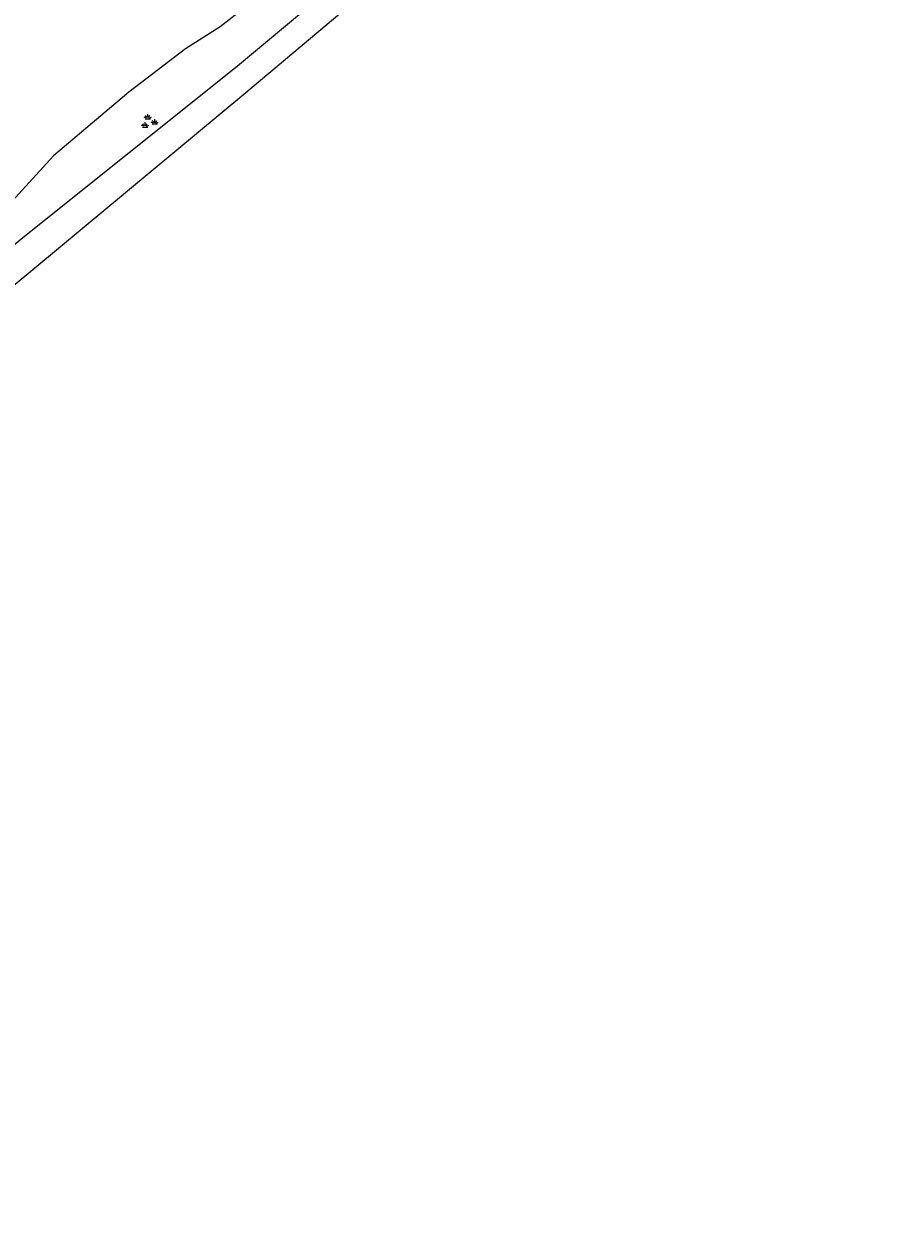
# Model space of a CAD drawing. Extents: x 135999 to 138000, y 396000 to 398501.
# Drawn here: x 136531 to 136574.6, y 397034.1 to 397094.7 of the extents above; entities that cross this region are included whole.
import ezdxf

# ---------------------------------------------------------------- set-up
doc = ezdxf.new("R2010")
doc.units = 0
for name, color, linetype in [('gg-knt-onverhard', 7, 'Continuous'), ('gg-kntw-bovenkant insteek waterloop', 7, 'Continuous'), ('gt-symb-groenvak', 7, 'Continuous')]:
    doc.layers.add(name, color=color, linetype=linetype)

# ---------------------------------------------------------------- blocks, each defined once
blk = doc.blocks.new('gt0-GRVAK')
at = {"layer": 'gt-symb-groenvak'}
for p, q in [((-0.11, 0.189), (-0.228, 0.24)), ((-0.182, 0.153), (0.088, 0.153)), ((-0.091, 0.211), (-0.156, 0.322)), ((-0.047, 0.214), (-0.047, 0.393)), ((-0.004, 0.211), (0.061, 0.322)), ((0.015, 0.189), (0.133, 0.24)), ((0.262, -0.052), (0.197, 0.059)), ((0.305, -0.049), (0.305, 0.13)), ((0.349, -0.052), (0.414, 0.059)), ((-0.245, -0.228), (-0.363, -0.177)), ((-0.318, -0.264), (-0.047, -0.264)), ((-0.226, -0.206), (-0.291, -0.095)), ((-0.183, -0.203), (-0.183, -0.024)), ((-0.139, -0.206), (-0.074, -0.095)), ((-0.12, -0.228), (-0.002, -0.177)), ((0.243, -0.074), (0.125, -0.023)), ((0.17, -0.11), (0.441, -0.11)), ((0.368, -0.074), (0.486, -0.023))]:
    blk.add_line(p, q, dxfattribs=at)

msp = doc.modelspace()

# ---------------------------------------------------------------- linework, layer by layer
at = {"layer": 'gg-knt-onverhard'}
for points in [[(136542.713, 397095.885), (136540.969, 397094.51), (136539.207, 397093.382), (136536.339, 397091.195)], [(136536.339, 397091.195), (136532.531, 397087.968), (136529.702, 397084.901), (136517.903, 397074.57), (136500, 397059.911), (136482.274, 397045.77), (136468.353, 397034.402)]]:
    msp.add_lwpolyline(points, dxfattribs=at)
at = {"layer": 'gg-kntw-bovenkant insteek waterloop'}
for points in [[(136473.517, 397034.08), (136479.688, 397038.853), (136500, 397055.979), (136515.206, 397068.695), (136542.161, 397091.095), (136550.492, 397098.123), (136558.932, 397105.163), (136567.859, 397112.31), (136574.563, 397117.449)], [(136545.084, 397095.208), (136541.742, 397092.434), (136530.979, 397083.819), (136516.479, 397071.818), (136472.232, 397035.571)]]:
    msp.add_lwpolyline(points, dxfattribs=at)

# ---------------------------------------------------------------- block references
at = {"layer": 'gt-symb-groenvak'}
msp.add_blockref('gt0-GRVAK', (136537.345, 397089.694), dxfattribs=at)

doc.saveas('drawing.dxf')
